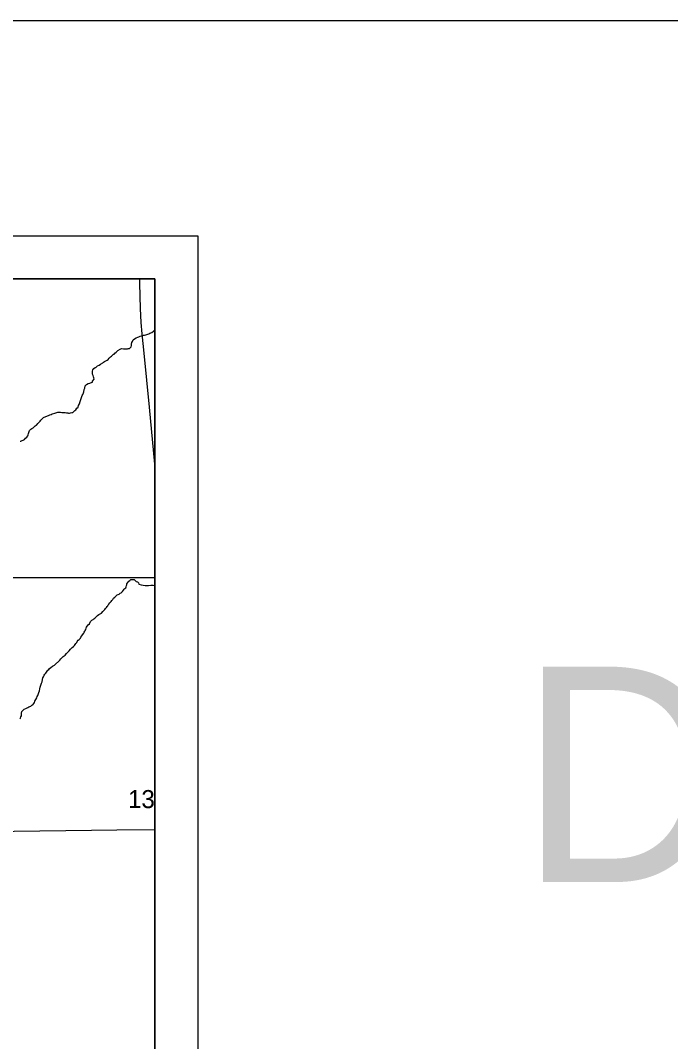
# Model space of a CAD drawing. Extents: x -10.1 to 68, y -9.5 to 29.2.
# Drawn here: x 8.588 to 10.098, y 19.13 to 21.5 of the extents above; entities that cross this region are included whole.
import ezdxf

# ---------------------------------------------------------------- set-up
doc = ezdxf.new("R2010")
doc.units = 0
for name, color, linetype in [('GM_X_Minor_River', 7, 'Continuous'), ('GM_X_Section', 7, 'Continuous'), ('GM_X_Section_Text', 7, 'Continuous'), ('GM_X_State_Route', 7, 'Continuous'), ('GM_X_Township', 7, 'Continuous'), ('GM_X_US_Route', 7, 'Continuous'), ('SH_Border', 7, 'Continuous'), ('SH_Data', 7, 'Continuous'), ('SH_Text', 7, 'Continuous')]:
    doc.layers.add(name, color=color, linetype=linetype)

msp = doc.modelspace()

# ---------------------------------------------------------------- linework, layer by layer
at = {"layer": 'GM_X_Minor_River'}
for points in [[(8.6855, 20.5901), (8.6886, 20.5898), (8.6916, 20.5895), (8.6943, 20.5892), (8.6974, 20.5889), (8.6996, 20.5885), (8.7015, 20.5886), (8.7042, 20.589), (8.7072, 20.5895), (8.7091, 20.5895), (8.714, 20.5946), (8.7166, 20.5958), (8.7188, 20.6), (8.7214, 20.6023), (8.7221, 20.6058), (8.7251, 20.61), (8.7265, 20.6157), (8.7293, 20.6249), (8.7311, 20.6291), (8.7326, 20.6314), (8.7337, 20.6353), (8.7347, 20.638), (8.7354, 20.6429), (8.7368, 20.6464), (8.7379, 20.6517), (8.7412, 20.6552), (8.745, 20.6568), (8.7484, 20.658), (8.7503, 20.6584), (8.7529, 20.6596), (8.7552, 20.6601), (8.7551, 20.6623), (8.7585, 20.6673), (8.7584, 20.6704), (8.7572, 20.673), (8.7568, 20.676), (8.7552, 20.6787), (8.7547, 20.6817), (8.7547, 20.684), (8.7546, 20.6859), (8.7557, 20.6886), (8.7583, 20.692), (8.7609, 20.694), (8.7632, 20.6952), (8.7666, 20.6979), (8.7703, 20.6999), (8.7733, 20.7019), (8.7786, 20.7054), (8.7804, 20.7066), (8.7831, 20.7085), (8.7861, 20.7101), (8.7891, 20.7117), (8.791, 20.7129), (8.794, 20.7156), (8.7969, 20.7187), (8.7992, 20.7207), (8.8014, 20.7226), (8.8033, 20.7242), (8.8052, 20.7254), (8.807, 20.7277), (8.81, 20.73), (8.8122, 20.7324), (8.8141, 20.7335), (8.8194, 20.7371), (8.8224, 20.7383), (8.8266, 20.7376), (8.83, 20.7377), (8.833, 20.7377), (8.8361, 20.7378), (8.838, 20.7382), (8.8406, 20.7383), (8.8425, 20.7399), (8.8444, 20.7426), (8.8458, 20.7456), (8.8457, 20.7487), (8.8464, 20.7525), (8.8475, 20.7548), (8.8497, 20.7586), (8.8523, 20.7606), (8.8565, 20.763), (8.8602, 20.7646), (8.8629, 20.7658), (8.8659, 20.767), (8.8693, 20.7682), (8.8738, 20.769), (8.8761, 20.7695), (8.8788, 20.7699), (8.8814, 20.7707), (8.8833, 20.7715), (8.8856, 20.7727), (8.8878, 20.7739), (8.8904, 20.7751), (8.8927, 20.7759), (8.8965, 20.779), (8.8998, 20.7818), (8.9, 20.7818)], [(8.5869, 20.5234), (8.5888, 20.5234), (8.5967, 20.5274), (8.5993, 20.5301), (8.6027, 20.5325), (8.6045, 20.5356), (8.6052, 20.5379), (8.6063, 20.5413), (8.6077, 20.5459), (8.6088, 20.5478), (8.6114, 20.5509), (8.6141, 20.5525), (8.6171, 20.5545), (8.6189, 20.5556), (8.6219, 20.5587), (8.6238, 20.5603), (8.6257, 20.5615), (8.6279, 20.5642), (8.6294, 20.5661), (8.6312, 20.5673), (8.6335, 20.5696), (8.6353, 20.5723), (8.6372, 20.5743), (8.639, 20.5762), (8.6409, 20.5781), (8.6507, 20.5818), (8.653, 20.583), (8.6556, 20.5842), (8.6586, 20.5854), (8.6613, 20.5866), (8.6643, 20.5878), (8.6673, 20.5886), (8.67, 20.5894), (8.6718, 20.5902), (8.6745, 20.5907), (8.6775, 20.5907), (8.681, 20.5904), (8.6836, 20.5901), (8.6855, 20.5901)], [(8.6911, 20.0267), (8.6944, 20.0302), (8.6978, 20.0333), (8.7007, 20.0368), (8.7037, 20.0402), (8.7074, 20.0441), (8.7108, 20.0469), (8.713, 20.0492), (8.7145, 20.0515), (8.7163, 20.0538), (8.7182, 20.0561), (8.7197, 20.0581), (8.7215, 20.0611), (8.7241, 20.0631), (8.7271, 20.0662), (8.7282, 20.0685), (8.73, 20.0712), (8.7319, 20.0739), (8.7345, 20.0774), (8.7356, 20.0801), (8.737, 20.082), (8.7381, 20.0839), (8.7392, 20.0862), (8.7403, 20.0893), (8.7414, 20.0916), (8.7429, 20.0939), (8.7451, 20.097), (8.7477, 20.0993), (8.7503, 20.1047), (8.7536, 20.1074), (8.7562, 20.1094), (8.7581, 20.111), (8.76, 20.1125), (8.7619, 20.1141), (8.7641, 20.116), (8.7667, 20.1184), (8.7697, 20.1207), (8.7761, 20.1243), (8.7791, 20.1278), (8.7813, 20.1305), (8.7835, 20.1328), (8.7854, 20.1351), (8.7872, 20.1371), (8.7891, 20.1394), (8.7902, 20.1413), (8.7917, 20.1432), (8.7931, 20.1452), (8.795, 20.1482), (8.798, 20.151), (8.8002, 20.1537), (8.8024, 20.156), (8.8039, 20.1587), (8.8069, 20.1614), (8.8091, 20.1634), (8.8121, 20.1665), (8.8166, 20.1685), (8.8196, 20.1701), (8.8215, 20.1712), (8.8245, 20.1747), (8.8267, 20.1771), (8.8286, 20.1794), (8.8304, 20.1813), (8.8323, 20.1829), (8.833, 20.1852), (8.8337, 20.1882), (8.8344, 20.1901), (8.8344, 20.1924), (8.8373, 20.1955), (8.8396, 20.1986), (8.8414, 20.1998), (8.8441, 20.2018), (8.846, 20.2022), (8.8494, 20.2022), (8.8517, 20.2019), (8.854, 20.1997), (8.8567, 20.1978), (8.8594, 20.1964), (8.8621, 20.1942), (8.8629, 20.1915), (8.8683, 20.1897), (8.8729, 20.1887), (8.8771, 20.1884), (8.8809, 20.1885), (8.8847, 20.1886), (8.8907, 20.1887), (8.8957, 20.1888), (8.9, 20.1886)], [(8.5869, 19.8785), (8.5877, 19.8804), (8.5887, 19.8835), (8.5898, 19.8858), (8.5901, 19.8915), (8.5911, 19.896), (8.5934, 19.8984), (8.5963, 19.9011), (8.6001, 19.9031), (8.6031, 19.9043), (8.605, 19.9051), (8.6069, 19.9063), (8.6091, 19.9071), (8.6114, 19.9083), (8.6144, 19.9102), (8.6163, 19.9114), (8.6189, 19.9145), (8.62, 19.9164), (8.6214, 19.9195), (8.6233, 19.9237), (8.6255, 19.9276), (8.6265, 19.9303), (8.628, 19.9329), (8.6291, 19.9356), (8.6301, 19.9398), (8.6316, 19.9437), (8.6326, 19.9482), (8.6337, 19.9521), (8.6347, 19.9567), (8.6365, 19.9613), (8.638, 19.9643), (8.6386, 19.9704), (8.6393, 19.9739), (8.6408, 19.9762), (8.6426, 19.98), (8.6444, 19.9823), (8.6463, 19.9846), (8.6478, 19.9873), (8.6496, 19.9893), (8.6511, 19.9916), (8.6533, 19.9935), (8.6552, 19.9959), (8.6582, 19.9982), (8.6623, 20.0013), (8.6668, 20.0033), (8.6691, 20.0053), (8.6765, 20.0127), (8.6788, 20.015), (8.6814, 20.0177), (8.684, 20.0204), (8.6866, 20.0231), (8.6888, 20.0247), (8.6911, 20.0267)]]:
    msp.add_lwpolyline(points, dxfattribs=at)
at = {"layer": 'GM_X_Section'}
msp.add_line((8.9, 19.0789), (8.9, 20.2072), dxfattribs=at)
for points in [[(8.9, 20.2072), (8.9, 20.9), (8.4223, 20.9)], [(8.4223, 20.9), (8.4385, 20.206), (8.9, 20.2072)], [(8.9, 20.2072), (8.4385, 20.206), (8.4635, 19.0757), (8.9, 19.0789)]]:
    msp.add_lwpolyline(points, dxfattribs=at)
at = {"layer": 'GM_X_State_Route'}
msp.add_lwpolyline([(8.9, 20.4699), (8.8874, 20.602), (8.8748, 20.7277), (8.8702, 20.7724), (8.868, 20.7991), (8.8662, 20.8309), (8.8651, 20.8893), (8.865, 20.9)], dxfattribs=at)
at = {"layer": 'GM_X_Township'}
msp.add_lwpolyline([(8.9, 16.8967), (8.9, 20.9), (6.49, 20.9)], dxfattribs=at)
at = {"layer": 'GM_X_US_Route'}
for points in [[(8.4189, 19.616), (8.4522, 19.6162), (8.7525, 19.6201), (8.8112, 19.6207)], [(8.8112, 19.6207), (8.9, 19.6216)]]:
    msp.add_lwpolyline(points, dxfattribs=at)
at = {"layer": 'SH_Border'}
msp.add_lwpolyline([(1.5, 21.5), (33.5, 21.5), (33.5, 0.5), (1.5, 0.5)], close=True, dxfattribs=at)
at = {"layer": 'SH_Data'}
for p, q in [((2, 21), (9, 21)), ((9, 21), (9, 14)), ((2.1, 20.9), (8.9, 20.9)), ((8.9, 20.9), (8.9, 14.1))]:
    msp.add_line(p, q, dxfattribs=at)

# ---------------------------------------------------------------- texts
at = {"layer": 'GM_X_Section_Text'}
msp.add_text('13', height=0.04186, rotation=0, dxfattribs=at).set_placement((8.8375, 19.6715))
at = {"layer": 'SH_Text'}
msp.add_text('DEPARTMENT OF TRANSPORTATION', height=0.5, dxfattribs=at).set_placement((9.7466, 19.5))

doc.saveas('drawing.dxf')
